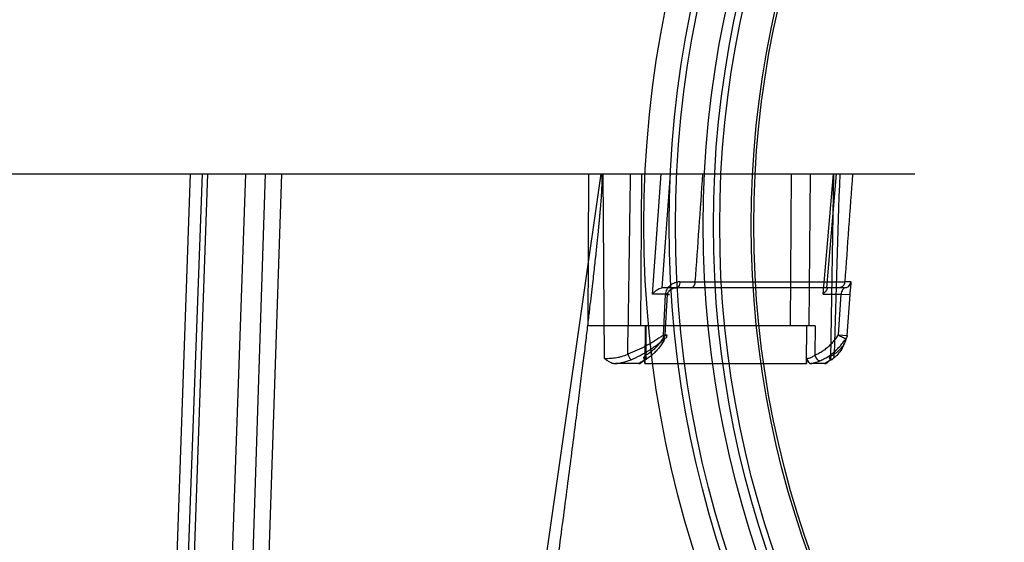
# Model space of a CAD drawing. Header units: millimetres. Extents: x 0 to 297, y 0 to 210.
# Tile 398 of 438: x 240.689 to 241.156, y 159.662 to 159.91. Entities that reach past the tile are written whole.
import ezdxf

# ---------------------------------------------------------------- set-up
doc = ezdxf.new("R2010")
doc.units = ezdxf.units.MM
doc.header["$LTSCALE"] = 16.335
doc.layers.get('0').update_dxf_attribs({"linetype": 'CONTINUOUS'})
doc.layers.add('AXES_REF', color=7, linetype='CONTINUOUS')
doc.layers.add('INTFCLR_144815', color=7, linetype='CONTINUOUS')

msp = doc.modelspace()

# ---------------------------------------------------------------- linework, layer by layer
at = {"color": 7, "linetype": 'Continuous'}
for centre, radius in [((241.49791, 154.83398), 5.8175), ((241.49791, 154.83398), 5.817), ((241.49791, 154.83398), 5.77975), ((241.49791, 159.81278), 0.513), ((241.49791, 159.81278), 0.501), ((241.49791, 159.81278), 0.4848), ((241.49791, 159.81278), 0.48), ((241.49791, 159.81278), 0.477), ((241.49791, 159.81278), 0.462), ((241.49791, 159.81278), 0.4608)]:
    msp.add_circle(centre, radius, dxfattribs=at)
at = {"color": 9, "linetype": 'Continuous'}
msp.add_circle((241.49791, 159.81278), 0.498, dxfattribs=at)
at = {"color": 7, "linetype": 'Continuous'}
msp.add_arc((241.49791, 154.83398), 5.76, 278.277129, 261.722871, dxfattribs=at)
at = {"layer": 'AXES_REF', "color": 7, "linetype": 'Continuous'}
msp.add_arc((241.49791, 154.83398), 5.892, 113.082666, 66.917334, dxfattribs=at)
at = {"layer": 'AXES_REF', "color": 9, "linetype": 'Continuous'}
msp.add_arc((241.49791, 154.83398), 5.30671, 94.41181, 85.58819, dxfattribs=at)
at = {"layer": 'INTFCLR_144815', "color": 6, "linetype": 'Continuous'}
for p, q in [((240.05794, 159.83706), (241.11355, 159.83706)), ((240.99503, 159.76066), (240.99611, 159.78006)), ((241.07724, 159.76066), (241.07854, 159.78006)), ((241.06624, 159.76506), (240.9584, 159.76506)), ((240.98541, 159.74706), (240.98542, 159.74954)), ((241.06216, 159.74954), (241.06214, 159.74706)), ((240.98235, 159.74706), (240.9715, 159.74706)), ((240.98541, 159.74706), (240.98544, 159.74706)), ((241.07069, 159.74706), (241.06412, 159.74706))]:
    msp.add_line(p, q, dxfattribs=at)
at = {"layer": 'INTFCLR_144815', "color": 9, "linetype": 'Continuous'}
for p, q in [((240.76958, 159.83706), (240.75302, 159.36972)), ((240.75838, 159.36896), (240.77533, 159.83706)), ((240.77774, 159.83706), (240.76142, 159.36977)), ((240.79574, 159.83706), (240.7794, 159.36914)), ((240.8051, 159.83706), (240.79005, 159.36993)), ((240.81284, 159.83706), (240.79731, 159.36977)), ((240.96444, 159.83706), (240.85563, 159.0763)), ((240.9584, 159.76506), (240.95887, 159.83706)), ((240.96546, 159.83706), (240.9661, 159.74954)), ((240.98385, 159.83706), (240.98338, 159.76506)), ((240.98899, 159.78006), (240.99308, 159.83706)), ((240.99734, 159.83706), (240.99346, 159.78306)), ((241.05486, 159.83706), (241.05429, 159.76506)), ((241.06382, 159.83706), (241.06325, 159.76506)), ((241.06999, 159.78006), (241.07491, 159.83706)), ((241.0717, 159.78306), (241.07636, 159.83706)), ((241.07374, 159.74954), (241.0751, 159.83706)), ((241.00931, 159.78581), (241.08029, 159.78581)), ((241.0831, 159.78584), (241.08029, 159.78581)), ((240.99611, 159.78006), (240.98899, 159.78006)), ((241.08013, 159.78306), (240.99345, 159.78306)), ((241.06999, 159.78006), (241.07854, 159.78006)), ((241.07854, 159.78006), (241.08278, 159.77987)), ((240.99506, 159.77987), (240.99403, 159.76047)), ((241.08149, 159.76047), (241.08278, 159.77987)), ((240.98556, 159.76506), (240.98544, 159.74706)), ((240.98587, 159.76506), (240.98578, 159.75112)), ((241.06212, 159.74706), (241.06226, 159.76506)), ((241.06624, 159.76506), (241.06613, 159.75112)), ((240.9949, 159.75892), (240.99403, 159.76047)), ((241.07724, 159.76066), (241.08149, 159.76047)), ((240.98462, 159.74832), (240.98235, 159.74706)), ((241.0739, 159.74892), (241.07069, 159.74706)), ((240.98544, 159.74706), (241.06212, 159.74706))]:
    msp.add_line(p, q, dxfattribs=at)
for centre, radius, start, end in [((219.44209, 160.12231), 21.53838, 359.013804, 359.241179), ((233.40284, 160.34545), 7.62703, 355.792086, 356.178052), ((274.67677, 158.74101), 33.61676, 178.13157, 178.277305), ((252.11037, 159.01659), 11.05687, 175.744475, 176.01075), ((241.01521, 162.53311), 2.74731, 269.72519, 269.87699)]:
    msp.add_arc(centre, radius, start, end, dxfattribs=at)
at = {"layer": 'INTFCLR_144815', "color": 7, "linetype": 'Continuous'}
msp.add_open_spline([(240.96444, 159.83706), (240.9648, 159.83707), (240.96486, 159.83591), (240.96497, 159.8349), (240.96497, 159.83352), (240.96495, 159.83224), (240.96491, 159.831), (240.96485, 159.82973), (240.96477, 159.82816), (240.96465, 159.82629), (240.96452, 159.82451), (240.9644, 159.82293), (240.96428, 159.82151), (240.96415, 159.81998), (240.96401, 159.81831), (240.96384, 159.81648), (240.96366, 159.8145), (240.96345, 159.81233), (240.96321, 159.80994), (240.96294, 159.80729), (240.96265, 159.8044), (240.96231, 159.80125), (240.96192, 159.79766), (240.96149, 159.79375), (240.96101, 159.78949), (240.96048, 159.78478), (240.95985, 159.77938), (240.95915, 159.77339), (240.95834, 159.76667), (240.95743, 159.75915), (240.95638, 159.75056), (240.95518, 159.74093), (240.95382, 159.73006), (240.95226, 159.71785), (240.95055, 159.70449), (240.94867, 159.69), (240.94666, 159.67463), (240.94451, 159.65827), (240.94224, 159.64115), (240.93987, 159.62333), (240.9374, 159.60491), (240.93483, 159.58575), (240.93212, 159.56572), (240.92931, 159.54497), (240.92642, 159.52377), (240.92347, 159.50219), (240.92044, 159.48006), (240.91727, 159.45703), (240.91512, 159.44138), (240.91401, 159.43336)], degree=3, knots=[0, 0, 0, 0, 0.002642, 0.005444, 0.008855, 0.012324, 0.015058, 0.017945, 0.021701, 0.026657, 0.03176, 0.034814, 0.038335, 0.042252, 0.04618, 0.050697, 0.05575, 0.060856, 0.066728, 0.073506, 0.080481, 0.088089, 0.096891, 0.107105, 0.117023, 0.128542, 0.142028, 0.157035, 0.173004, 0.191956, 0.212854, 0.236738, 0.26349, 0.293619, 0.327404, 0.362747, 0.401313, 0.441639, 0.484396, 0.528547, 0.57414, 0.621368, 0.671028, 0.723065, 0.775714, 0.828741, 0.883548, 0.940364, 1, 1, 1, 1], dxfattribs=at)
at = {"layer": 'INTFCLR_144815', "color": 9, "linetype": 'Continuous'}
for points, knots in [([(241.00203, 159.78584), (241.00163, 159.78584), (241.00082, 159.78576), (240.99963, 159.78542), (240.99848, 159.78489), (240.99743, 159.78418), (240.9965, 159.7833), (240.99551, 159.78194), (240.9951, 159.7807), (240.99506, 159.77987)], [0, 0, 0, 0, 0.11989, 0.243617, 0.369457, 0.497233, 0.624296, 0.751606, 1, 1, 1, 1]), ([(241.00203, 159.78584), (241.00202, 159.78549), (241.00191, 159.78446), (241.00121, 159.78306), (241.00046, 159.78306)], [0, 0, 0, 0, 0.318547, 1, 1, 1, 1]), ([(241.00701, 159.78306), (241.0076, 159.78306), (241.00887, 159.7838), (241.00926, 159.78511), (241.00931, 159.78581)], [0, 0, 0, 0, 0.455538, 1, 1, 1, 1]), ([(241.08029, 159.78581), (241.08026, 159.78546), (241.08009, 159.78474), (241.07933, 159.78355), (241.07827, 159.78306), (241.07761, 159.78306)], [0, 0, 0, 0, 0.255612, 0.522137, 1, 1, 1, 1]), ([(241.08013, 159.78306), (241.08049, 159.78306), (241.08123, 159.7832), (241.08221, 159.78381), (241.08288, 159.78474), (241.08307, 159.78548), (241.0831, 159.78584)], [0, 0, 0, 0, 0.240119, 0.498612, 0.757936, 1, 1, 1, 1]), ([(241.08278, 159.77987), (241.08281, 159.78028), (241.08287, 159.78108), (241.08301, 159.78235), (241.08318, 159.78383), (241.08334, 159.78476), (241.08329, 159.78584), (241.0831, 159.78584)], [0, 0, 0, 0, 0.20381, 0.39603, 0.644827, 0.902071, 1, 1, 1, 1]), ([(240.99506, 159.77987), (240.99527, 159.77986), (240.99583, 159.77984), (240.99791, 159.77981), (240.99645, 159.78003), (240.99611, 159.78006)], [0, 0, 0, 0, 0.202507, 0.666322, 1, 1, 1, 1]), ([(240.99611, 159.78006), (240.99617, 159.7806), (240.99668, 159.78146), (240.99815, 159.7826), (240.9995, 159.78306), (241.00046, 159.78306)], [0, 0, 0, 0, 0.290759, 0.485676, 1, 1, 1, 1]), ([(241.08013, 159.78306), (241.07998, 159.78306), (241.07966, 159.7826), (241.07899, 159.78176), (241.07863, 159.78074), (241.07854, 159.78006)], [0, 0, 0, 0, 0.12976, 0.406106, 1, 1, 1, 1]), ([(240.99403, 159.76047), (240.99275, 159.75956), (240.99079, 159.75826), (240.98809, 159.75664), (240.98531, 159.75509), (240.98174, 159.75332), (240.97878, 159.75213), (240.97728, 159.7516)], [0, 0, 0, 0, 0.246444, 0.371597, 0.497352, 0.748401, 1, 1, 1, 1]), ([(240.97882, 159.74892), (240.98028, 159.74953), (240.98314, 159.75088), (240.98658, 159.75287), (240.98924, 159.75462), (240.99182, 159.75644), (240.99369, 159.75791), (240.9949, 159.75892)], [0, 0, 0, 0, 0.24967, 0.500011, 0.625913, 0.751557, 1, 1, 1, 1]), ([(240.98578, 159.75112), (240.98631, 159.75139), (240.98736, 159.752), (240.98886, 159.75307), (240.99028, 159.75431), (240.99162, 159.75569), (240.99287, 159.75722), (240.99402, 159.75888), (240.99471, 159.76005), (240.99503, 159.76066)], [0, 0, 0, 0, 0.13333, 0.269479, 0.4089, 0.551747, 0.697958, 0.847397, 1, 1, 1, 1]), ([(240.99403, 159.76047), (240.99446, 159.76045), (240.99503, 159.76041), (240.99569, 159.76046), (240.99593, 159.76042), (240.9961, 159.76053), (240.99577, 159.76056), (240.99553, 159.76061), (240.9952, 159.76064), (240.99503, 159.76066)], [0, 0, 0, 0, 0.42047, 0.561779, 0.643917, 0.663477, 0.715646, 0.83044, 1, 1, 1, 1]), ([(240.99503, 159.76066), (240.99533, 159.76038), (240.99617, 159.75973), (240.99527, 159.75891), (240.9949, 159.75892)], [0, 0, 0, 0, 0.522615, 1, 1, 1, 1]), ([(241.08073, 159.75892), (241.08051, 159.75793), (241.07991, 159.75599), (241.07849, 159.75328), (241.07686, 159.75127), (241.07527, 159.74985), (241.07437, 159.74922), (241.0739, 159.74892)], [0, 0, 0, 0, 0.244822, 0.487043, 0.735739, 0.865788, 1, 1, 1, 1]), ([(241.0752, 159.7516), (241.07565, 159.75186), (241.0765, 159.75241), (241.07801, 159.75365), (241.07953, 159.75543), (241.08081, 159.75785), (241.08132, 159.75959), (241.08149, 159.76047)], [0, 0, 0, 0, 0.138706, 0.271331, 0.520672, 0.759735, 1, 1, 1, 1]), ([(241.08073, 159.75892), (241.08035, 159.75892), (241.07963, 159.7592), (241.07847, 159.75979), (241.07769, 159.7603), (241.07724, 159.76066)], [0, 0, 0, 0, 0.295742, 0.566063, 1, 1, 1, 1]), ([(240.9661, 159.74954), (240.96646, 159.74953), (240.96725, 159.74954), (240.9685, 159.74959), (240.96986, 159.74969), (240.97131, 159.74985), (240.97281, 159.7501), (240.97484, 159.75058), (240.97633, 159.75113), (240.97728, 159.7516)], [0, 0, 0, 0, 0.09567, 0.206219, 0.326337, 0.454366, 0.586803, 0.723851, 1, 1, 1, 1]), ([(240.9715, 159.74706), (240.97195, 159.74712), (240.97308, 159.74729), (240.97555, 159.74779), (240.97754, 159.7484), (240.97882, 159.74892)], [0, 0, 0, 0, 0.180072, 0.452234, 1, 1, 1, 1]), ([(240.97728, 159.7516), (240.97739, 159.7513), (240.97769, 159.75058), (240.97818, 159.74968), (240.97859, 159.74907), (240.97882, 159.74892)], [0, 0, 0, 0, 0.311887, 0.743582, 1, 1, 1, 1]), ([(240.98578, 159.75112), (240.98592, 159.75063), (240.98604, 159.74975), (240.98559, 159.74858), (240.98491, 159.74832), (240.98462, 159.74832)], [0, 0, 0, 0, 0.442967, 0.748897, 1, 1, 1, 1]), ([(240.98578, 159.75112), (240.98565, 159.75099), (240.98533, 159.75067), (240.98501, 159.75027), (240.98464, 159.74982), (240.98498, 159.7495), (240.98525, 159.74954), (240.98542, 159.74954)], [0, 0, 0, 0, 0.227475, 0.526327, 0.68835, 0.792953, 1, 1, 1, 1]), ([(241.06216, 159.74954), (241.06256, 159.74954), (241.06335, 159.74969), (241.06472, 159.75013), (241.06563, 159.75069), (241.06613, 159.75112)], [0, 0, 0, 0, 0.276807, 0.546408, 1, 1, 1, 1]), ([(241.06412, 159.74706), (241.06474, 159.74718), (241.06578, 159.74742), (241.0672, 159.74786), (241.068, 159.74816), (241.06838, 159.74832)], [0, 0, 0, 0, 0.428424, 0.719466, 1, 1, 1, 1]), ([(241.06838, 159.74832), (241.0679, 159.74832), (241.06691, 159.74937), (241.06638, 159.75041), (241.06613, 159.75112)], [0, 0, 0, 0, 0.390085, 1, 1, 1, 1]), ([(241.0752, 159.7516), (241.07494, 159.75138), (241.07445, 159.75101), (241.07372, 159.75046), (241.07323, 159.75014), (241.07259, 159.7495), (241.07344, 159.74953), (241.07374, 159.74954)], [0, 0, 0, 0, 0.261118, 0.469774, 0.678869, 0.770528, 1, 1, 1, 1]), ([(241.0739, 159.74892), (241.07438, 159.74905), (241.07531, 159.74986), (241.07532, 159.75103), (241.0752, 159.7516)], [0, 0, 0, 0, 0.461114, 1, 1, 1, 1])]:
    msp.add_open_spline(points, degree=3, knots=knots, dxfattribs=at)
at = {"layer": 'INTFCLR_144815', "color": 6, "linetype": 'Continuous'}
for points, knots in [([(240.98899, 159.78006), (240.98932, 159.78047), (240.99002, 159.78119), (240.99109, 159.78206), (240.9922, 159.78273), (240.99299, 159.78306), (240.99345, 159.78306)], [0, 0, 0, 0, 0.287666, 0.549559, 0.752042, 1, 1, 1, 1]), ([(241.07171, 159.78306), (241.07209, 159.78306), (241.07156, 159.78172), (241.07089, 159.78106), (241.07031, 159.78039), (241.06999, 159.78006)], [0, 0, 0, 0, 0.314191, 0.617649, 1, 1, 1, 1]), ([(240.9949, 159.75892), (240.99453, 159.75823), (240.99376, 159.75692), (240.99249, 159.75508), (240.99111, 159.7534), (240.98963, 159.75187), (240.98805, 159.7505), (240.98639, 159.74931), (240.98522, 159.74863), (240.98462, 159.74832)], [0, 0, 0, 0, 0.156022, 0.303695, 0.448127, 0.591149, 0.729129, 0.865341, 1, 1, 1, 1]), ([(241.06613, 159.75112), (241.06677, 159.75139), (241.06802, 159.752), (241.06982, 159.75306), (241.07153, 159.7543), (241.07314, 159.75568), (241.07464, 159.75721), (241.07602, 159.75887), (241.07685, 159.76005), (241.07724, 159.76066)], [0, 0, 0, 0, 0.139665, 0.280192, 0.421876, 0.564774, 0.708801, 0.853867, 1, 1, 1, 1]), ([(241.06838, 159.74832), (241.06907, 159.74862), (241.07045, 159.74928), (241.07242, 159.75045), (241.07433, 159.75181), (241.07613, 159.75335), (241.07782, 159.75506), (241.07936, 159.75691), (241.08029, 159.75823), (241.08073, 159.75892)], [0, 0, 0, 0, 0.136685, 0.275993, 0.417006, 0.561409, 0.70654, 0.852647, 1, 1, 1, 1]), ([(240.9661, 159.74954), (240.96659, 159.74917), (240.96748, 159.74854), (240.96875, 159.7478), (240.97003, 159.74725), (240.97095, 159.74706), (240.9715, 159.74706)], [0, 0, 0, 0, 0.306663, 0.543319, 0.726276, 1, 1, 1, 1]), ([(240.98235, 159.74706), (240.98275, 159.74706), (240.98353, 159.74731), (240.98447, 159.74823), (240.98542, 159.74893), (240.98542, 159.74954)], [0, 0, 0, 0, 0.289071, 0.55427, 1, 1, 1, 1]), ([(241.06216, 159.74954), (241.06216, 159.74916), (241.06281, 159.74828), (241.06343, 159.74706), (241.06412, 159.74706)], [0, 0, 0, 0, 0.353257, 1, 1, 1, 1]), ([(241.07069, 159.74706), (241.07112, 159.74706), (241.07198, 159.7475), (241.0729, 159.74846), (241.07347, 159.74918), (241.07374, 159.74954)], [0, 0, 0, 0, 0.320986, 0.663583, 1, 1, 1, 1])]:
    msp.add_open_spline(points, degree=3, knots=knots, dxfattribs=at)
at = {"layer": 'INTFCLR_144815', "color": 9, "linetype": 'Continuous'}
msp.add_open_spline([(241.08149, 159.76047), (241.0815, 159.75989), (241.08118, 159.75928), (241.08073, 159.75892)], degree=3, dxfattribs=at)

doc.saveas('drawing.dxf')
